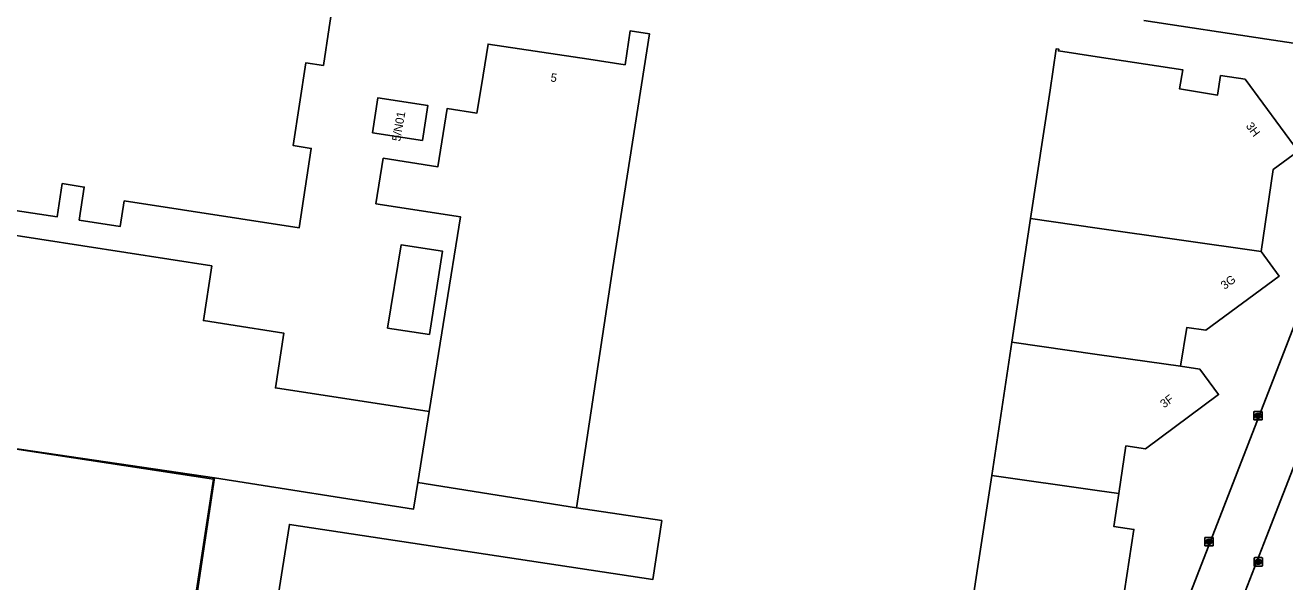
# Model space of a CAD drawing. Extents: x 163010 to 163853, y 382793 to 383982.
# Drawn here: x 163372.7 to 163522.3, y 382906.8 to 382972.9 of the extents above; entities that cross this region are included whole.
import ezdxf

# ---------------------------------------------------------------- set-up
doc = ezdxf.new("R2010")
doc.units = 0
for name, color, linetype in [('IMGEO_Kolk', 7, 'Continuous'), ('IMGEO_Pand', 7, 'Continuous'), ('IMGEO_Pand_nummerreeks', 7, 'Continuous'), ('IMGEO_Pand_vergunning_verleend', 7, 'Continuous'), ('IMGEO_Rijbaan_lokaal_open', 7, 'Continuous'), ('IMGEO_Voetpad_open', 7, 'Continuous')]:
    doc.layers.add(name, color=color, linetype=linetype)

msp = doc.modelspace()

# ---------------------------------------------------------------- linework, layer by layer
at = {"layer": 'IMGEO_Kolk'}
for p, q in [((163518.61, 382926.11), (163518.61, 382926.96)), ((163518.68, 382927.03), (163519.54, 382927.03)), ((163519.1, 382926.81), (163519.12, 382926.81)), ((163519.61, 382926.96), (163519.61, 382926.11)), ((163519.54, 382926.03), (163518.68, 382926.03)), ((163519.12, 382926.25), (163519.09, 382926.25)), ((163512.78, 382911.15), (163512.78, 382912)), ((163512.86, 382912.08), (163513.71, 382912.08)), ((163513.27, 382911.85), (163513.3, 382911.85)), ((163513.78, 382912), (163513.78, 382911.15)), ((163513.71, 382911.07), (163512.86, 382911.07)), ((163513.29, 382911.3), (163513.27, 382911.3)), ((163518.64, 382908.75), (163518.64, 382909.61)), ((163518.72, 382909.68), (163519.57, 382909.68)), ((163519.57, 382908.68), (163518.72, 382908.68)), ((163519.13, 382909.46), (163519.16, 382909.46)), ((163519.15, 382908.9), (163519.13, 382908.9)), ((163519.64, 382909.61), (163519.64, 382908.75))]:
    msp.add_line(p, q, dxfattribs=at)
for points in [[(163518.61, 382926.11), (163518.61, 382926.96)], [(163518.68, 382927.03), (163519.54, 382927.03)], [(163518.93, 382926.73), (163519.05, 382926.73), (163519.05, 382926.58), (163519.18, 382926.73), (163519.35, 382926.73), (163519.2, 382926.58), (163519.35, 382926.33), (163519.2, 382926.33), (163519.12, 382926.5), (163519.05, 382926.43), (163519.05, 382926.33), (163518.93, 382926.33), (163518.93, 382926.73)], [(163519.61, 382926.96), (163519.61, 382926.11)], [(163519.54, 382926.03), (163518.68, 382926.03)], [(163512.78, 382911.15), (163512.78, 382912)], [(163512.86, 382912.08), (163513.71, 382912.08)], [(163513.1, 382911.77), (163513.23, 382911.77), (163513.23, 382911.62), (163513.36, 382911.77), (163513.52, 382911.77), (163513.38, 382911.62), (163513.53, 382911.37), (163513.38, 382911.37), (163513.29, 382911.54), (163513.23, 382911.47), (163513.23, 382911.37), (163513.1, 382911.37), (163513.1, 382911.77)], [(163513.78, 382912), (163513.78, 382911.15)], [(163513.71, 382911.07), (163512.86, 382911.07)], [(163518.64, 382908.75), (163518.64, 382909.61)], [(163518.72, 382909.68), (163519.57, 382909.68)], [(163519.57, 382908.68), (163518.72, 382908.68)], [(163518.96, 382909.38), (163519.09, 382909.38), (163519.09, 382909.23), (163519.22, 382909.38), (163519.38, 382909.38), (163519.24, 382909.23), (163519.39, 382908.98), (163519.24, 382908.98), (163519.15, 382909.14), (163519.09, 382909.08), (163519.09, 382908.98), (163518.96, 382908.98), (163518.96, 382909.38)], [(163519.64, 382909.61), (163519.64, 382908.75)]]:
    msp.add_lwpolyline(points, dxfattribs=at)
for centre, start, end in [((163518.68, 382926.96), 91.552, 178.448), ((163518.68, 382926.96), 91.552, 178.448), ((163519.53, 382926.96), 1.552, 88.448), ((163519.53, 382926.96), 1.552, 88.448), ((163518.68, 382926.11), 181.552, 268.448), ((163518.68, 382926.11), 181.552, 268.448), ((163519.53, 382926.11), 271.552, 358.448), ((163519.53, 382926.11), 271.552, 358.448), ((163512.86, 382912), 91.552, 178.448), ((163512.86, 382912), 91.552, 178.448), ((163513.71, 382912), 1.552, 88.448), ((163513.71, 382912), 1.552, 88.448), ((163512.86, 382911.15), 181.552, 268.448), ((163512.86, 382911.15), 181.552, 268.448), ((163513.71, 382911.15), 271.552, 358.448), ((163513.71, 382911.15), 271.552, 358.448), ((163518.72, 382909.6), 91.552, 178.448), ((163518.72, 382909.6), 91.552, 178.448), ((163518.72, 382908.75), 181.552, 268.448), ((163518.72, 382908.75), 181.552, 268.448), ((163519.57, 382909.6), 1.552, 88.448), ((163519.57, 382909.6), 1.552, 88.448), ((163519.57, 382908.75), 271.552, 358.448), ((163519.57, 382908.75), 271.552, 358.448)]:
    msp.add_arc(centre, 0.0765, start, end, dxfattribs=at)
for centre, major_axis, ratio, start_param, end_param in [((163519.1, 382926.53), (-0.387, 0.002), 0.722429, 4.712389, 7.853982), ((163519.12, 382926.53), (-0.39, 0.002), 0.717154, 1.570796, 4.712389), ((163513.27, 382911.57), (-0.387, 0.002), 0.722429, 4.712389, 7.853982), ((163513.29, 382911.57), (-0.39, 0.002), 0.717154, 1.570796, 4.712389), ((163519.13, 382909.18), (-0.387, 0.002), 0.722429, 4.712389, 7.853982), ((163519.15, 382909.18), (-0.39, 0.002), 0.717154, 1.570796, 4.712389)]:
    msp.add_ellipse(centre, major_axis=major_axis, ratio=ratio, start_param=start_param, end_param=end_param, dxfattribs=at)
at = {"layer": 'IMGEO_Pand'}
for points in [[(163371.51, 382950.93), (163376.49, 382950.17), (163377.1, 382954.1), (163379.71, 382953.7), (163379.11, 382949.78), (163383.99, 382949.03), (163384.46, 382952.05), (163405.21, 382948.85), (163406.66, 382958.29), (163404.52, 382958.62), (163406.03, 382968.46), (163408.1, 382968.14), (163408.8, 382972.63), (163409.56, 382977.58), (163388.44, 382980.83), (163388.24, 382979.57), (163376.56, 382981.38), (163376.73, 382982.48), (163332.93, 382989.24)], [(163438.16, 382915.61), (163442.47, 382944.14), (163446.83, 382971.9), (163444.53, 382972.24), (163443.93, 382968.23), (163439.62, 382968.88), (163427.66, 382970.68), (163426.87, 382965.74), (163426.35, 382962.48), (163422.81, 382963.03), (163421.7, 382956.11), (163415.21, 382957.12), (163414.34, 382951.72), (163424.38, 382950.17), (163420.67, 382927.02)], [(163519.48, 382946.04), (163520.92, 382955.79), (163523.87, 382957.97), (163517.58, 382966.51), (163514.66, 382966.94), (163514.31, 382964.63), (163509.78, 382965.37), (163510.19, 382967.61), (163500, 382969.16), (163495.41, 382969.86), (163495.45, 382970.08), (163495.15, 382970.13), (163494.41, 382965.19), (163492.1, 382949.96)], [(163419.89, 382959.23), (163420.53, 382963.38), (163414.59, 382964.3), (163413.95, 382960.14), (163419.89, 382959.23)], [(163492.1, 382949.96), (163489.88, 382935.27)], [(163492.1, 382949.96), (163500, 382948.83), (163519.48, 382946.04)], [(163420.67, 382927.02), (163402.4, 382929.84), (163403.4, 382936.36), (163396.87, 382937.37), (163393.85, 382937.84), (163394.85, 382944.33), (163369.27, 382948.28)], [(163420.69, 382936.18), (163422.27, 382946.07), (163417.33, 382946.83), (163415.74, 382936.94), (163420.69, 382936.18)], [(163509.9, 382932.41), (163510.66, 382937.03), (163512.93, 382936.7), (163521.63, 382943.13), (163519.48, 382946.04)], [(163489.88, 382935.27), (163487.48, 382919.45)], [(163509.9, 382932.41), (163500, 382933.82), (163489.88, 382935.27)], [(163502.57, 382917.29), (163503.42, 382922.95), (163505.73, 382922.62), (163514.43, 382929.05), (163512.21, 382932.06), (163509.9, 382932.41)], [(163419.32, 382918.59), (163420.67, 382927.02)], [(163363.57, 382923.8), (163395.18, 382919.14)], [(163395.18, 382919.14), (163389.19, 382879.35), (163386.12, 382859.48)], [(163395.18, 382919.14), (163418.81, 382915.45), (163419.32, 382918.59)], [(163487.48, 382919.45), (163485.84, 382908.62), (163483.87, 382895.56)], [(163502.57, 382917.29), (163500, 382917.66), (163487.48, 382919.45)], [(163419.32, 382918.59), (163438.16, 382915.61)], [(163498.92, 382893.33), (163500, 382893.17), (163501.32, 382892.98), (163504.36, 382913.04), (163501.98, 382913.39), (163502.57, 382917.29)], [(163386.39, 382859.44), (163395.49, 382858.04), (163396.25, 382862.98), (163401.65, 382899.91), (163401.9, 382899.88), (163403.77, 382911.64), (163404.08, 382913.62), (163447.25, 382907.1), (163448.3, 382914.08), (163438.16, 382915.61)]]:
    msp.add_lwpolyline(points, dxfattribs=at)
at = {"layer": 'IMGEO_Pand_vergunning_verleend'}
msp.add_lwpolyline([(163357.6, 382884.56), (163363.57, 382923.8), (163395.05, 382919.02), (163389.05, 382879.73), (163383.28, 382880.62), (163378.14, 382881.41), (163368.83, 382882.85), (163363.6, 382883.65), (163357.6, 382884.56)], dxfattribs=at)
at = {"layer": 'IMGEO_Rijbaan_lokaal_open'}
for points in [[(163528.94, 382954.01), (163524.27, 382939.46), (163510.31, 382903.49)], [(163529.61, 382936.59), (163520.09, 382912.07), (163516.19, 382902.1)]]:
    msp.add_lwpolyline(points, dxfattribs=at)
at = {"layer": 'IMGEO_Voetpad_open'}
msp.add_lwpolyline([(163505.54, 382973.47), (163520.16, 382971.27), (163528.59, 382970)], dxfattribs=at)

# ---------------------------------------------------------------- texts
at = {"layer": 'IMGEO_Pand_nummerreeks'}
for s, rotation, p in [('5', 351.4212, (163435.03, 382966.25)), ('5/N01', 79.8245, (163417.22, 382959.07)), ('3H', 306.3979, (163517.61, 382960.94)), ('3G', 36.442, (163515.14, 382941.47)), ('3F', 36.4398, (163507.95, 382927.4))]:
    msp.add_text(s, height=1, rotation=rotation, dxfattribs=at).set_placement(p)

doc.saveas('drawing.dxf')
